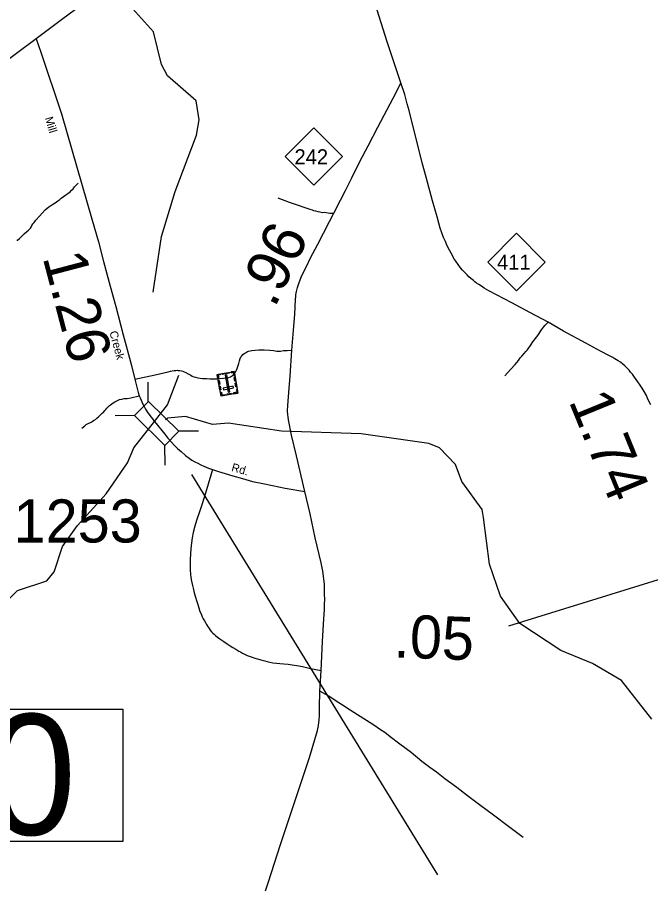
# Model space of a CAD drawing. Extents: x 2093524 to 2270757, y 289120 to 570408.
# Drawn here: x 2140976 to 2148330, y 422884 to 432935 of the extents above; entities that cross this region are included whole.
import ezdxf

# ---------------------------------------------------------------- set-up
doc = ezdxf.new("R2010")
doc.units = 0
for name, color, linetype in [('Exist Cultural Cemetery CELL', 7, 'Continuous'), ('Exist Hydrographic Creek Single Shore', 7, 'Continuous'), ('Exist Road Non-System Type 51', 7, 'Continuous'), ('Exist Road Primary NC Attributed', 7, 'Continuous'), ('Exist Road Primary NC Mileage Hundredths English Label', 7, 'Continuous'), ('Exist Road Primary NC Shield CELL', 7, 'Continuous'), ('Exist Road Primary NC Shield Number Label', 7, 'Continuous'), ('Exist Road Secondary Mileage Hundredths English Label', 7, 'Continuous'), ('Exist Road Secondary Structure Standard Bridge CELL', 7, 'Continuous'), ('Exist Road Secondary Structure Standard Bridge Number Label', 7, 'Continuous'), ('Exist Road Secondary Type 51 Attributed', 7, 'Continuous'), ('Exist Road Secondary Type 51 Label', 7, 'Continuous'), ('Exist Road Secondary Type 51 Number Label', 7, 'Continuous')]:
    doc.layers.add(name, color=color, linetype=linetype)

msp = doc.modelspace()

# ---------------------------------------------------------------- linework, layer by layer
at = {"layer": 'Exist Cultural Cemetery CELL'}
for points in [[(2143538, 428576), (2143342, 428541), (2143296, 428791), (2143492, 428827)], [(2143329, 428797), (2143331, 428786), (2143309, 428782), (2143316, 428742), (2143305, 428740), (2143296, 428791)], [(2143437, 428805), (2143354, 428790), (2143352, 428801), (2143435, 428816)], [(2143425, 428586), (2143444, 428589), (2143407, 428788), (2143389, 428785)], [(2143459, 428821), (2143461, 428810), (2143483, 428813), (2143490, 428774), (2143501, 428776), (2143492, 428827)], [(2143320, 428722), (2143328, 428679), (2143317, 428677), (2143309, 428720)], [(2143505, 428758), (2143512, 428715), (2143501, 428713), (2143493, 428756)], [(2143517, 428692), (2143524, 428649), (2143513, 428647), (2143505, 428690)], [(2143332, 428657), (2143340, 428615), (2143329, 428612), (2143321, 428655)], [(2143334, 428583), (2143345, 428585), (2143351, 428554), (2143391, 428561), (2143393, 428550), (2143342, 428541)], [(2143485, 428636), (2143482, 428654), (2143366, 428633), (2143369, 428615)], [(2143465, 428563), (2143414, 428554), (2143412, 428565), (2143463, 428574)], [(2143530, 428619), (2143519, 428617), (2143525, 428585), (2143485, 428578), (2143487, 428567), (2143538, 428576)]]:
    msp.add_lwpolyline(points, close=True, dxfattribs=at)
at = {"layer": 'Exist Hydrographic Creek Single Shore'}
for points in [[(2142553, 429747), (2142652, 430391), (2142808, 430916), (2143055, 431567), (2143087, 431744), (2143053, 431967), (2142719, 432256), (2142651, 432389), (2142558, 432765), (2142315, 433039)], [(2142567, 428244), (2142719, 428441), (2142850, 428783)], [(2142696, 428268), (2142719, 428284)], [(2148342, 424793), (2147989, 425243), (2147655, 425440), (2147288, 425588), (2146812, 425902), (2146585, 426219), (2146459, 426592), (2146390, 427134), (2146373, 427223), (2146138, 427550), (2146062, 427748), (2145878, 427939), (2145753, 427990), (2144969, 428101), (2144044, 428133), (2143428, 428227), (2143244, 428211), (2142927, 428302), (2142719, 428284)], [(2140247, 423990), (2140205, 424141), (2140212, 424417), (2140270, 424540), (2140510, 424824), (2140584, 425157), (2140749, 425508), (2140780, 425944), (2140862, 426169), (2140979, 426284), (2141320, 426396), (2141402, 426502), (2141501, 426796), (2141675, 427038), (2142007, 427406), (2142255, 427765), (2142329, 427940), (2142567, 428244)]]:
    msp.add_lwpolyline(points, dxfattribs=at)
at = {"layer": 'Exist Road Non-System Type 51'}
for points in [[(2140969, 430349), (2140979, 430351), (2141001, 430370), (2141032, 430400), (2141056, 430423), (2141085, 430449), (2141107, 430467), (2141123, 430480), (2141131, 430490), (2141136, 430502), (2141146, 430520), (2141158, 430540), (2141170, 430556), (2141191, 430583), (2141232, 430629), (2141266, 430664), (2141301, 430700), (2141343, 430735), (2141376, 430759), (2141414, 430784), (2141446, 430806), (2141468, 430823), (2141486, 430838), (2141513, 430857), (2141539, 430876), (2141562, 430890), (2141588, 430910), (2141602, 430925), (2141624, 430947), (2141641, 430967), (2141665, 430991), (2141682, 431012)], [(2144002, 430842), (2144131, 430792), (2144226, 430758), (2144304, 430733), (2144374, 430710), (2144400, 430701), (2144416, 430695), (2144439, 430689), (2144467, 430681), (2144487, 430678), (2144503, 430674), (2144521, 430672), (2144543, 430673), (2144561, 430671), (2144585, 430667), (2144605, 430663), (2144649, 430662)], [(2146635, 428774), (2146702, 428851), (2146755, 428908), (2146794, 428955), (2146814, 428983), (2146834, 429004), (2146861, 429036), (2146881, 429058), (2146894, 429074), (2146908, 429088), (2146934, 429127), (2146963, 429171), (2147018, 429244), (2147063, 429309), (2147085, 429340), (2147104, 429363), (2147139, 429398)], [(2142339, 428738), (2142576, 428788), (2142678, 428809), (2142729, 428822), (2142753, 428828), (2142775, 428834), (2142797, 428838), (2142815, 428839), (2142831, 428840), (2142845, 428839), (2142861, 428837), (2142882, 428833), (2142896, 428829), (2142913, 428823), (2142934, 428813), (2142958, 428800), (2142974, 428790), (2142989, 428782), (2143006, 428772), (2143026, 428765), (2143046, 428759), (2143070, 428753), (2143100, 428748), (2143128, 428746), (2143156, 428744), (2143174, 428743), (2143210, 428741), (2143248, 428740), (2143292, 428741), (2143330, 428743), (2143370, 428748), (2143408, 428752), (2143430, 428756), (2143450, 428763), (2143464, 428771), (2143476, 428781), (2143488, 428794), (2143496, 428802), (2143505, 428813), (2143513, 428826), (2143519, 428840), (2143527, 428862), (2143546, 428918), (2143555, 428950), (2143562, 428976), (2143570, 428995), (2143582, 429009), (2143596, 429023), (2143608, 429033), (2143624, 429043), (2143636, 429050), (2143648, 429057), (2143661, 429062), (2143678, 429067), (2143697, 429071), (2143739, 429075), (2143781, 429078), (2143841, 429077), (2143909, 429072), (2143951, 429068), (2143989, 429063), (2144012, 429062), (2144033, 429063), (2144065, 429068), (2144109, 429071), (2144163, 429075)], [(2141725, 428167), (2141761, 428196), (2141777, 428210), (2141791, 428218), (2141805, 428225), (2141819, 428231), (2141834, 428239), (2141844, 428245), (2141860, 428257), (2141882, 428268), (2141900, 428284), (2141920, 428300), (2141935, 428316), (2141961, 428341), (2141980, 428359), (2141992, 428375), (2142002, 428385), (2142016, 428400), (2142032, 428416), (2142047, 428430), (2142057, 428440), (2142073, 428452), (2142087, 428463), (2142109, 428475), (2142133, 428487), (2142164, 428500), (2142191, 428505), (2142216, 428511), (2142250, 428514), (2142294, 428522), (2142392, 428545)], [(2143242, 427688), (2143172, 427453), (2143122, 427289), (2143086, 427186), (2143067, 427133), (2143055, 427098), (2143036, 427032), (2143017, 426959), (2143006, 426897), (2142997, 426837), (2142990, 426769), (2142985, 426709), (2142982, 426645), (2142982, 426581), (2142984, 426523), (2142987, 426474), (2142991, 426437), (2142998, 426395), (2143009, 426345), (2143021, 426297), (2143029, 426259), (2143045, 426206), (2143055, 426171), (2143070, 426122), (2143082, 426086), (2143097, 426043), (2143109, 426014), (2143124, 425981), (2143135, 425957), (2143149, 425932), (2143163, 425908), (2143173, 425891), (2143183, 425873), (2143194, 425856), (2143203, 425843), (2143216, 425826), (2143231, 425807), (2143239, 425797), (2143247, 425789), (2143261, 425777), (2143276, 425764), (2143302, 425744), (2143328, 425726), (2143375, 425693), (2143413, 425667), (2143448, 425644), (2143480, 425623), (2143512, 425603), (2143546, 425581), (2143566, 425572), (2143590, 425558), (2143615, 425546), (2143643, 425533), (2143667, 425525), (2143693, 425516), (2143735, 425502), (2143765, 425493), (2143804, 425481), (2143848, 425469), (2143876, 425460), (2143908, 425454), (2143944, 425447), (2143984, 425442), (2144024, 425439), (2144072, 425435), (2144119, 425430), (2144168, 425423), (2144220, 425415), (2144287, 425403), (2144379, 425382), (2144505, 425358)], [(2146849, 423420), (2146680, 423547), (2146504, 423680), (2146343, 423798), (2146203, 423905), (2146080, 423998), (2145940, 424100), (2145842, 424177), (2145766, 424231), (2145673, 424300), (2145547, 424404), (2145417, 424503), (2145306, 424589), (2145244, 424639), (2145192, 424670), (2145116, 424722), (2145030, 424777), (2144927, 424841), (2144841, 424897), (2144751, 424954), (2144665, 425008), (2144591, 425060), (2144490, 425119)]]:
    msp.add_lwpolyline(points, dxfattribs=at)
at = {"layer": 'Exist Road Primary NC Attributed'}
for points in [[(2145430, 432175), (2145272, 432649), (2145131, 433092), (2145021, 433452), (2144927, 433747), (2144886, 433857), (2144852, 433977), (2144808, 434126), (2144740, 434339), (2144656, 434630), (2144581, 434869), (2144558, 434948), (2144546, 435011), (2144539, 435054), (2144537, 435086), (2144538, 435101), (2144542, 435123), (2144546, 435147), (2144566, 435198)], [(2144314, 427434), (2144216, 427849), (2144158, 428088), (2144123, 428267), (2144119, 428299), (2144118, 428325), (2144114, 428371), (2144117, 428433), (2144129, 428583), (2144144, 428771), (2144163, 429075), (2144178, 429260), (2144197, 429488), (2144206, 429666), (2144209, 429692), (2144211, 429716), (2144219, 429754), (2144229, 429802), (2144243, 429846), (2144260, 429890), (2144281, 429939), (2144329, 430036), (2144381, 430145), (2144461, 430294), (2144600, 430568), (2144649, 430662), (2144727, 430814), (2144787, 430924), (2144859, 431071), (2144954, 431262), (2145049, 431444), (2145162, 431659), (2145271, 431865), (2145374, 432061), (2145430, 432175)], [(2148331, 428440), (2148310, 428482), (2148294, 428515), (2148280, 428547), (2148252, 428595), (2148229, 428632), (2148206, 428668), (2148181, 428706), (2148160, 428733), (2148141, 428761), (2148118, 428795), (2148096, 428820), (2148078, 428841), (2148051, 428869), (2148030, 428891), (2148006, 428911), (2147978, 428934), (2147951, 428951), (2147933, 428963), (2147912, 428974), (2147889, 428987), (2147843, 429010), (2147746, 429063), (2147577, 429154), (2147319, 429294), (2147139, 429398), (2146928, 429509), (2146716, 429623), (2146450, 429763), (2146398, 429791), (2146364, 429815), (2146333, 429835), (2146309, 429851), (2146289, 429865), (2146271, 429880), (2146256, 429892), (2146240, 429906), (2146220, 429926), (2146199, 429946), (2146183, 429963), (2146161, 429985), (2146145, 430003), (2146122, 430030), (2146095, 430066), (2146067, 430106), (2146046, 430138), (2146032, 430165), (2146014, 430199), (2145993, 430234), (2145968, 430284), (2145946, 430334), (2145925, 430381), (2145904, 430436), (2145887, 430487), (2145870, 430546), (2145851, 430622), (2145798, 430807), (2145724, 431080), (2145678, 431245), (2145629, 431435), (2145580, 431632), (2145527, 431855), (2145503, 431932), (2145476, 432038), (2145430, 432175)], [(2143811, 422662), (2143888, 422892), (2144030, 423338), (2144369, 424349), (2144460, 424661), (2144472, 424719), (2144482, 424786), (2144486, 424833), (2144486, 424869), (2144484, 424926), (2144490, 425119), (2144505, 425358), (2144520, 425692), (2144534, 425956), (2144541, 426062), (2144544, 426124), (2144545, 426186), (2144544, 426239), (2144544, 426278), (2144541, 426356), (2144535, 426420), (2144523, 426508), (2144502, 426605), (2144434, 426898), (2144376, 427173), (2144314, 427434)]]:
    msp.add_lwpolyline(points, dxfattribs=at)
at = {"layer": 'Exist Road Primary NC Shield CELL'}
for points in [[(2144085, 431319), (2144418, 431652), (2144751, 431319), (2144418, 430986)], [(2146437, 430096), (2146770, 430429), (2147103, 430096), (2146770, 429763)]]:
    msp.add_lwpolyline(points, close=True, dxfattribs=at)
at = {"layer": 'Exist Road Secondary Mileage Hundredths English Label'}
msp.add_lwpolyline([(2150861, 425735), (2149704, 426806), (2146677, 425871)], dxfattribs=at)
at = {"layer": 'Exist Road Secondary Structure Standard Bridge CELL'}
for p, q in [((2142496, 428476), (2142494, 428703)), ((2142338, 428315), (2142111, 428313)), ((2143079, 428134), (2142853, 428132)), ((2142692, 427740), (2142690, 427967))]:
    msp.add_line(p, q, dxfattribs=at)
msp.add_lwpolyline([(2142690, 427967), (2142337, 428314), (2142499, 428479), (2142853, 428132)], close=True, dxfattribs=at)
at = {"layer": 'Exist Road Secondary Structure Standard Bridge Number Label'}
msp.add_line((2143000, 427630), (2145855, 422985), dxfattribs=at)
msp.add_lwpolyline([(2138486, 424908), (2142202, 424908), (2142202, 423372), (2138486, 423372)], close=True, dxfattribs=at)
at = {"layer": 'Exist Road Secondary Type 51 Attributed'}
for points in [[(2144356, 435052), (2144096, 434851), (2143788, 434612), (2143740, 434579), (2143656, 434516), (2143567, 434449), (2143528, 434423), (2143428, 434346), (2143311, 434259), (2143119, 434119), (2142888, 433947), (2142609, 433739), (2142534, 433682), (2142407, 433590), (2142269, 433488), (2142117, 433371), (2141996, 433284), (2141903, 433214), (2141767, 433111), (2141505, 432919), (2141195, 432684)], [(2141195, 432684), (2140689, 432311), (2140605, 432243), (2140525, 432180), (2140452, 432121), (2140385, 432062), (2140316, 432001), (2140263, 431952), (2140160, 431857), (2140024, 431723), (2139790, 431505)], [(2141195, 432684), (2141251, 432530), (2141490, 431817), (2141847, 430582), (2141919, 430329), (2141978, 430103), (2142055, 429816), (2142118, 429581), (2142205, 429250), (2142300, 428894), (2142339, 428738), (2142381, 428583), (2142392, 428545), (2142402, 428520), (2142413, 428493), (2142431, 428456), (2142447, 428421), (2142464, 428390), (2142491, 428347), (2142567, 428244)], [(2142567, 428244), (2142687, 428098), (2142724, 428054), (2142764, 428009), (2142802, 427968), (2142837, 427932), (2142877, 427896), (2142928, 427853), (2142972, 427820), (2143004, 427799), (2143038, 427779), (2143070, 427761), (2143107, 427743), (2143142, 427727), (2143194, 427706), (2143242, 427688), (2143311, 427665), (2143391, 427642), (2143479, 427616), (2143590, 427583), (2143708, 427551), (2143827, 427525), (2143937, 427505), (2144085, 427471), (2144314, 427434)]]:
    msp.add_lwpolyline(points, dxfattribs=at)

# ---------------------------------------------------------------- texts
at = {"layer": 'Exist Road Primary NC Mileage Hundredths English Label'}
for s, rotation, p in [('.96', 64.2974, (2143963, 429553)), ('1.74', 292.2064, (2147374, 428485))]:
    msp.add_text(s, height=500, rotation=rotation, dxfattribs=at).set_placement(p)
at = {"layer": 'Exist Road Primary NC Shield Number Label'}
for s, p in [('242', (2144194, 431229)), ('411', (2146546, 430006))]:
    msp.add_text(s, height=175, dxfattribs=at).set_placement(p)
at = {"layer": 'Exist Road Secondary Mileage Hundredths English Label'}
for s, rotation, p in [('1.26', 284.7394, (2141268, 430151)), ('.05', 357.9136, (2145341, 425509))]:
    msp.add_text(s, height=500, rotation=rotation, dxfattribs=at).set_placement(p)
at = {"layer": 'Exist Road Secondary Structure Standard Bridge Number Label'}
msp.add_text('100', height=1400, dxfattribs=at).set_placement((2138536, 423451))
at = {"layer": 'Exist Road Secondary Type 51 Label'}
for s, rotation, p in [('Mill', 286.7674, (2141295, 431766)), ('Creek', 285.115, (2142044, 429283)), ('Rd.', 343.7686, (2143455, 427674))]:
    msp.add_text(s, height=95, rotation=rotation, dxfattribs=at).set_placement(p)
at = {"layer": 'Exist Road Secondary Type 51 Number Label'}
msp.add_text('1253', height=500, dxfattribs=at).set_placement((2140933, 426842))

doc.saveas('drawing.dxf')
